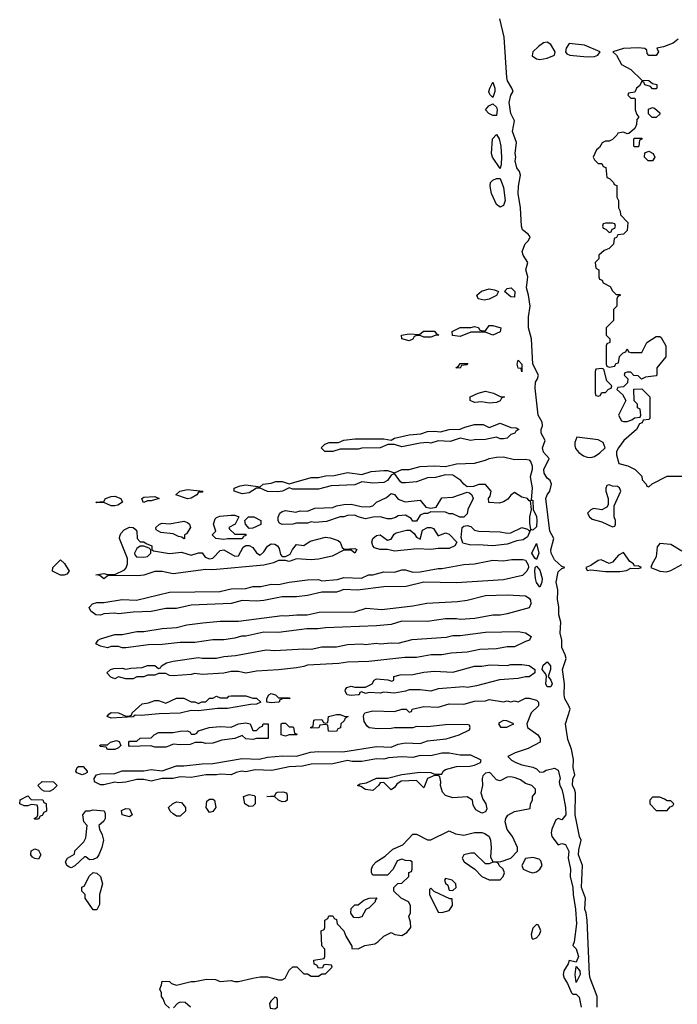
# Model space of a CAD drawing. Header units: inches. Extents: x 2601469 to 2753575, y 449403 to 582909.
# Tile 289 of 350: x 2663026 to 2666646, y 527726 to 533146. Entities that reach past the tile are written whole.
import ezdxf

# ---------------------------------------------------------------- set-up
doc = ezdxf.new("R2010")
doc.units = ezdxf.units.IN
doc.header["$MEASUREMENT"] = 0
doc.layers.add('C6562', color=7, linetype='Continuous')
doc.layers.add('C6563', color=7, linetype='Continuous')

msp = doc.modelspace()

# ---------------------------------------------------------------- linework, layer by layer
at = {"layer": 'C6562', "color": 4, "elevation": 12}
for points in [[(2664786, 530000), (2664770, 529994), (2664690, 529995.3), (2664610, 529977.2), (2664549.4, 529969.4), (2664470.9, 529969.1), (2664370, 529949.2), (2664330, 529945.2), (2664250, 529949), (2664190, 529932.7), (2663970, 529924), (2663890, 529905.2), (2663830, 529905.2), (2663750, 529889.2), (2663650, 529885.2), (2663570, 529875.3), (2663550, 529879), (2663490, 529875.3), (2663470, 529869), (2663446, 529870), (2663418, 529890), (2663408.7, 529911.3), (2663426, 529930), (2663450, 529938), (2663490, 529938), (2663590, 529954.8), (2663668.9, 529951.1), (2663850, 529994.8), (2664130, 529998.8), (2664134.9, 530000)], [(2666205.4, 527710), (2666204.2, 527770), (2666166, 527870), (2666163, 527890), (2666149.7, 528190), (2666145.1, 528230), (2666136.9, 528250), (2666141.3, 528310), (2666118.3, 528370), (2666124.2, 528490), (2666102.4, 528550), (2666103.6, 528576.4), (2666117, 528630), (2666108, 528650), (2666084, 528770), (2666086, 528890), (2666080.5, 528910), (2666068.5, 528930), (2666070, 528964.7), (2666082, 528990), (2666072, 529030), (2666074, 529074), (2666062.9, 529130), (2666043.7, 529183.7), (2666031, 529270), (2666056, 529350), (2666049.6, 529370), (2666027.2, 529407.2), (2666022.8, 529430), (2666024.4, 529490), (2666014.7, 529570), (2666034, 529630), (2666029.6, 529650), (2666009.7, 529690), (2666009.7, 529730), (2666002, 529770), (2666004.7, 529830), (2665993.6, 529870), (2665993.4, 529913.4), (2665986, 529954), (2665988, 530000)], [(2663850, 527706), (2663827.3, 527727.3), (2663816.4, 527756.4), (2663806, 527770), (2663806, 527790), (2663798, 527810), (2663807.3, 527832.7), (2663810, 527854), (2663850, 527852), (2663861, 527841), (2663890, 527831.3), (2663970, 527851), (2663990, 527851), (2664054.6, 527865.4), (2664103.6, 527863.6), (2664130, 527852), (2664190, 527858), (2664210, 527851.3), (2664230, 527851), (2664308.9, 527871.1), (2664350, 527878), (2664390, 527878), (2664450, 527861), (2664470, 527861), (2664488, 527870), (2664510, 527914), (2664530, 527932), (2664552, 527932), (2664590, 527894), (2664610, 527894), (2664630, 527882), (2664670, 527882), (2664690, 527894), (2664710, 527894), (2664746, 527930), (2664742, 527942), (2664710, 527946), (2664698, 527942), (2664692.7, 527927.3), (2664670, 527926), (2664662, 527942), (2664647.3, 527947.3), (2664646, 527970), (2664702, 527978), (2664706, 527990), (2664706, 528030), (2664688.9, 528048.9), (2664686, 528130), (2664702, 528138), (2664706, 528150), (2664706, 528190), (2664722, 528198), (2664727.3, 528212.7), (2664750, 528214), (2664758, 528198), (2664770, 528194), (2664774, 528170), (2664810.9, 528130.9), (2664822, 528102), (2664854, 528046), (2664854, 528034), (2664890, 528032), (2664926, 528050), (2664980.2, 528059.8), (2664998, 528070), (2665030, 528102), (2665070, 528122), (2665091.3, 528111.3), (2665130, 528104.7), (2665158, 528122), (2665179, 528150), (2665178, 528178), (2665168, 528210), (2665178, 528230), (2665178, 528270), (2665166, 528290), (2665126, 528310), (2665086, 528350), (2665086, 528370), (2665108.4, 528391.6), (2665130, 528394), (2665168, 528430), (2665168, 528452), (2665182, 528458), (2665186, 528470), (2665186, 528510), (2665176.4, 528516.4), (2665150, 528518), (2665130, 528526), (2665104.7, 528515.3), (2665082, 528470), (2665050, 528438), (2664970, 528438), (2664962, 528450), (2664962, 528470), (2664969.1, 528490.9), (2664988.9, 528511.1), (2665038, 528542), (2665080.2, 528579.8), (2665136, 528604), (2665190, 528662), (2665210, 528662), (2665270, 528632), (2665290, 528632), (2665390, 528682), (2665425.4, 528665.4), (2665470, 528658), (2665530, 528671.3), (2665570, 528671.3), (2665586.4, 528666.4), (2665610.8, 528650.8), (2665618, 528630), (2665621, 528590), (2665616.9, 528536.9), (2665630, 528512), (2665670, 528511.3), (2665730, 528531), (2665766, 528570), (2665766, 528590), (2665738, 528650), (2665709, 528689), (2665698, 528730), (2665702, 528750), (2665713.2, 528766.8), (2665750, 528786.8), (2665835.3, 528804.7), (2665838, 528830), (2665848, 528850), (2665848, 528870), (2665866, 528890), (2665866, 528910), (2665846, 528930), (2665810, 528942), (2665782, 528962), (2665752.7, 528972.7), (2665730, 528979.3), (2665710, 528977.2), (2665670, 528956), (2665650, 528961.2), (2665618, 528998), (2665610, 529002), (2665590, 528998), (2665576, 528984), (2665571, 528970), (2665574, 528930), (2665564.7, 528890), (2665576, 528856), (2665592, 528830), (2665598, 528802), (2665590, 528786), (2665570, 528778), (2665536.4, 528796.4), (2665523.1, 528823.1), (2665518, 528850), (2665490, 528868), (2665410, 528862), (2665370, 528875.3), (2665353.6, 528893.6), (2665342.7, 528930), (2665344, 528950), (2665338, 528978), (2665330, 528986), (2665310, 528986), (2665271.6, 528968.4), (2665250, 528918), (2665210, 528958), (2665126, 528954), (2665102.5, 528937.5), (2665090, 528919), (2665070, 528906), (2665030, 528948), (2665010, 528946), (2665002, 528930), (2664970, 528904), (2664930, 528908.7), (2664904.7, 528924.7), (2664886, 528930), (2664900.4, 528939.6), (2664934.6, 528945.4), (2664990, 528971), (2665050, 528971.3), (2665130, 528990.8), (2665230, 529004.7), (2665290, 529002), (2665310, 528994), (2665350, 528994), (2665358, 529010), (2665370, 529018), (2665430, 529034.8), (2665503.1, 529036.9), (2665530, 529042), (2665562, 529058), (2665566, 529070), (2665510, 529097.2), (2665450, 529098), (2665390, 529109.2), (2665350, 529109), (2665290, 529094), (2665230, 529095.3), (2665190, 529085.2), (2665130, 529089.2), (2665056.9, 529083.1), (2665030, 529075.3), (2664990, 529077.2), (2664910, 529062), (2664856.9, 529063.1), (2664830, 529069), (2664750, 529049.2), (2664630, 529049), (2664583.6, 529036.4), (2664510, 529034), (2664413.6, 529013.6), (2664322.8, 529017.2), (2664270, 529005.2), (2664248.9, 529008.9), (2664218, 529002), (2664190, 528989.3), (2664130, 528994), (2664109.1, 528989.1), (2664050, 528989), (2663970, 528974), (2663910, 528979), (2663870, 528969.2), (2663811.1, 528968.9), (2663750, 528954), (2663710, 528964), (2663670, 528964), (2663610, 528949.2), (2663570, 528945.2), (2663550, 528948.7), (2663490, 528934), (2663470, 528934), (2663438, 528950), (2663435.3, 528970), (2663448, 528990), (2663470, 528994.8), (2663550, 528996), (2663590.6, 529010.6), (2663710, 529011), (2663750, 529018.8), (2663810, 529012), (2663890, 529038.8), (2663930, 529038.8), (2664030.7, 529050.7), (2664088.9, 529051.1), (2664250, 529078.8), (2664344.7, 529075.3), (2664390, 529086), (2664474.4, 529094.4), (2664550, 529091.3), (2664626.3, 529113.7), (2664670, 529117.3), (2664804.7, 529115.3), (2664990, 529144.7), (2665070, 529142), (2665110, 529158.8), (2665150, 529164.7), (2665230, 529162), (2665270, 529176), (2665372.9, 529187.1), (2665446, 529210), (2665502, 529238), (2665506, 529250), (2665502, 529262), (2665490, 529266), (2665370, 529264), (2665270, 529254), (2665210, 529255.3), (2665190, 529248.7), (2665090, 529249), (2665070, 529244), (2664996.9, 529243.1), (2664948.9, 529248.9), (2664938, 529258), (2664923.1, 529283.1), (2664918, 529310), (2664920.4, 529319.6), (2664926, 529330), (2664970, 529341), (2665090, 529338), (2665130, 529350.8), (2665154, 529350), (2665170, 529334), (2665182, 529338), (2665186, 529350), (2665250, 529366), (2665330, 529361), (2665390, 529381), (2665470, 529378.8), (2665530, 529394.8), (2665590, 529396), (2665610, 529404.7), (2665690, 529391), (2665710, 529396), (2665730, 529391.3), (2665750, 529396), (2665770, 529391.3), (2665810.7, 529410.7), (2665830.7, 529410.7), (2665870, 529401), (2665881, 529390), (2665881, 529370), (2665841, 529330), (2665818, 529270), (2665822, 529250), (2665878, 529210), (2665891.3, 529190), (2665891.3, 529170), (2665825.4, 529134.6), (2665754, 529110), (2665714, 529090), (2665734, 529070), (2665756.9, 529056.9), (2665790, 529044.7), (2665850, 529032), (2665870, 529022), (2665890, 529004.7), (2665910, 529006.8), (2665924.1, 529015.9), (2665970, 529026.8), (2665990, 529016), (2666000.5, 528970), (2665996.3, 528950), (2665998.8, 528930), (2666010, 528911.3), (2666018.5, 528878.5), (2666030.3, 528810), (2666032.4, 528770), (2666010, 528741.2), (2665990, 528748.7), (2665978, 528742), (2665954.8, 528690), (2665951, 528670), (2665956, 528650), (2665990, 528604.7), (2666010, 528611.3), (2666030, 528606), (2666048, 528570), (2666045.5, 528530), (2666058.9, 528470), (2666055.3, 528430), (2666071.8, 528370), (2666073.1, 528330), (2666086, 528250), (2666090.3, 528170), (2666078.8, 528070), (2666071.3, 528050), (2666090, 528031.3), (2666103, 527990), (2666090, 527958), (2666050, 527968), (2666044.9, 527950), (2666022, 527910), (2666017.3, 527890), (2666022.8, 527870), (2666041.4, 527841.4), (2666064, 527790), (2666070, 527782.8), (2666090, 527782), (2666106.4, 527766.4), (2666116.1, 527710)], [(2663966, 527710), (2663936.4, 527736.4), (2663910, 527738), (2663894, 527730), (2663872.7, 527707.3)]]:
    msp.add_lwpolyline(points, dxfattribs=at)
for points in [[(2665450, 529844), (2665430, 529849), (2665370, 529849), (2665270, 529832.7), (2665130, 529835.3), (2665070, 529817.2), (2664990, 529809.2), (2664710, 529799.3), (2664667.1, 529792.9), (2664607.1, 529792.9), (2664450, 529773.2), (2664370, 529774), (2664270, 529753.2), (2664247.1, 529752.9), (2664210, 529741.2), (2664150, 529733.2), (2664090, 529732.7), (2663990, 529717.2), (2663910, 529717.2), (2663810, 529706), (2663735.3, 529704.7), (2663610, 529689.2), (2663589.3, 529689.3), (2663570, 529695.3), (2663530, 529695.3), (2663509.3, 529689.3), (2663470, 529698), (2663446, 529710), (2663458, 529730), (2663470, 529738), (2663550, 529761), (2663590, 529761), (2663670, 529778.8), (2663710, 529778), (2663810, 529794.8), (2663890, 529801), (2663945.6, 529814.4), (2664033.6, 529826.4), (2664130, 529834.8), (2664230, 529834.8), (2664470, 529866.8), (2664490, 529864), (2664550.7, 529870.7), (2664609.1, 529870.9), (2664674.6, 529885.4), (2664870, 529886), (2664933.6, 529906.4), (2665020.2, 529899.8), (2665190, 529918.8), (2665266.3, 529933.7), (2665436.5, 529943.5), (2665490, 529951), (2665590, 529977.3), (2665710, 529981), (2665810, 529974.8), (2665830, 529961), (2665837.3, 529950), (2665838.8, 529930), (2665830, 529909.2), (2665710, 529876), (2665670, 529869.2), (2665630, 529869), (2665530.7, 529849.3)], [(2665350, 529649.2), (2665290.7, 529649.3), (2665210, 529636), (2665145.2, 529634.8), (2664947.5, 529612.5), (2664830.7, 529609.3), (2664782, 529602), (2664610, 529594), (2664590, 529586), (2664550, 529579.3), (2664450, 529567), (2664330, 529559.3), (2664270.5, 529549.5), (2664230, 529559), (2664190, 529559), (2664149.1, 529549.1), (2664030, 529542), (2663990, 529548), (2663970, 529542), (2663870, 529534), (2663850, 529535.3), (2663830, 529548), (2663790, 529548), (2663770, 529538), (2663730, 529538), (2663710, 529528.7), (2663671.6, 529528.4), (2663650, 529518), (2663610, 529518), (2663570, 529528), (2663550, 529518), (2663527.3, 529527.3), (2663506, 529550), (2663526, 529570), (2663544.7, 529575.3), (2663590, 529576), (2663610, 529571.3), (2663636.9, 529576.9), (2663700.4, 529579.6), (2663730, 529591), (2663770, 529591), (2663790, 529574), (2663802, 529578), (2663806, 529590), (2663834.6, 529605.4), (2663870, 529616), (2664010, 529636), (2664030, 529631), (2664110, 529630.8), (2664150, 529640.7), (2664213.6, 529646.4), (2664383.2, 529676.8), (2664430, 529674), (2664590, 529682.8), (2664630, 529681), (2664690, 529694), (2664770, 529694.8), (2664830, 529706), (2664910, 529710.7), (2664930, 529707.3), (2664990, 529714.8), (2665010, 529710.8), (2665070, 529716.3), (2665110, 529714), (2665186.3, 529733.7), (2665372.9, 529747.1), (2665410, 529756), (2665450, 529756), (2665590, 529774), (2665770, 529778.8), (2665810, 529770.8), (2665842, 529750), (2665832, 529730), (2665810, 529724), (2665750, 529694), (2665710, 529693.2), (2665650, 529682.7), (2665559.8, 529680.2), (2665490, 529665.2), (2665401.4, 529658.6)], [(2665930, 529473.2), (2665923, 529490), (2665926, 529530), (2665922.7, 529542.7), (2665901.2, 529570), (2665907.5, 529592.5), (2665930, 529611), (2665947.7, 529590), (2665947.7, 529570), (2665936, 529530), (2665950, 529511.3), (2665957.1, 529490), (2665950, 529474)], [(2665490.6, 529469.4), (2665470, 529473.2), (2665330, 529462.7), (2665290, 529449.5), (2665230, 529457.2), (2665170, 529457.2), (2665150.4, 529449.6), (2665090, 529439.3), (2665030, 529444), (2665010, 529439), (2664950, 529442), (2664930, 529438), (2664910, 529446), (2664898, 529442), (2664894, 529430), (2664890, 529429.4), (2664850, 529426), (2664828, 529430), (2664818, 529450), (2664820.4, 529459.6), (2664826, 529470), (2664850, 529478), (2664870, 529471.3), (2664930, 529472), (2664966, 529490), (2664978, 529510), (2664990, 529518), (2665052, 529512), (2665074.6, 529505.4), (2665086, 529510), (2665086, 529530), (2665120.2, 529539.8), (2665190, 529541), (2665250, 529554), (2665310, 529560.7), (2665410, 529554), (2665530, 529586.8), (2665570, 529586.8), (2665614.4, 529594.4), (2665710, 529591), (2665730, 529596), (2665790, 529596), (2665830.6, 529590.6), (2665862, 529570), (2665862, 529550), (2665830, 529528.7), (2665810, 529528.7), (2665770, 529519), (2665667.5, 529512.5), (2665541.4, 529478.6)], [(2664310, 529411.3), (2664330, 529412), (2664354, 529390), (2664330, 529378), (2664296.4, 529376.4), (2664170, 529355.3), (2664114.6, 529354.6), (2664010, 529341.2), (2663970, 529344), (2663910, 529329.5), (2663794, 529326), (2663695.3, 529315.3), (2663662, 529318), (2663650, 529309.4), (2663530, 529301.2), (2663508, 529310), (2663516.4, 529323.6), (2663530, 529332), (2663570, 529331.3), (2663610, 529312), (2663627.3, 529312.7), (2663642, 529318), (2663646, 529330), (2663700.4, 529379.6), (2663734.6, 529385.4), (2663770, 529398.8), (2663790, 529398), (2663830, 529384.7), (2663890, 529411), (2663930, 529411.3), (2663970, 529392), (2663990, 529392), (2664010, 529382), (2664028.9, 529391.1), (2664050, 529392), (2664070, 529412), (2664090, 529412), (2664110, 529422), (2664130, 529414), (2664170, 529414), (2664178, 529422), (2664190, 529424.7), (2664270, 529424.7)], [(2664450, 529414), (2664510, 529414), (2664514, 529410), (2664472.7, 529407.3), (2664458, 529402), (2664454, 529390), (2664450, 529389.3), (2664410, 529385.2), (2664388.9, 529388.9), (2664386, 529390), (2664386, 529410), (2664398, 529430), (2664410, 529438), (2664434, 529430)], [(2664770, 529228.7), (2664726, 529230), (2664722, 529262), (2664710, 529266), (2664678, 529262), (2664672, 529248), (2664630, 529246), (2664626, 529250), (2664642, 529258), (2664646, 529290), (2664650, 529292), (2664690, 529294), (2664698, 529278), (2664710, 529274), (2664722, 529278), (2664726, 529310), (2664770, 529322), (2664790, 529322), (2664812.7, 529312.7), (2664834, 529310), (2664818, 529302), (2664812.7, 529287.3), (2664794, 529270), (2664792.7, 529247.3), (2664778, 529242)], [(2665690, 529288), (2665664.7, 529275.3), (2665662, 529270), (2665672.7, 529252.7), (2665707.3, 529252.7), (2665730, 529262), (2665746, 529270), (2665707.3, 529287.3)], [(2664310, 529234), (2664330, 529234), (2664347.3, 529252.7), (2664362, 529258), (2664366, 529270), (2664394, 529270), (2664394, 529190), (2664390.9, 529189.1), (2664330, 529189), (2664310, 529184), (2664270, 529188), (2664250, 529206), (2664211, 529189), (2664139.6, 529180.4), (2664090, 529164), (2664050, 529162), (2664030, 529168), (2663992.7, 529167.3), (2663963.6, 529156.4), (2663910, 529154), (2663870, 529158), (2663850, 529148.7), (2663830, 529142), (2663770, 529142), (2663748.4, 529148.4), (2663630, 529146), (2663626, 529150), (2663626, 529170), (2663630, 529174), (2663670, 529174), (2663690, 529192), (2663750, 529194), (2663766, 529210), (2663790, 529222), (2663870, 529222), (2663910, 529230.7), (2663950, 529231), (2663963.6, 529223.6), (2663970, 529214), (2663990, 529214), (2664002, 529218), (2664010, 529232), (2664069.3, 529250.7), (2664130, 529256), (2664190, 529251.3), (2664230, 529270.8), (2664270, 529274.8), (2664294, 529270)], [(2664510, 529254), (2664530, 529254), (2664534, 529250), (2664538, 529218), (2664552.7, 529212.7), (2664550, 529209), (2664510, 529208.7), (2664490, 529202), (2664466, 529210), (2664466, 529270), (2664470, 529274), (2664490, 529274)], [(2663508.7, 529128.7), (2663502, 529142), (2663470, 529146), (2663466, 529150), (2663470, 529154), (2663510, 529154), (2663526, 529170), (2663558, 529178), (2663572.7, 529172.7), (2663582, 529150), (2663570, 529138), (2663550, 529129)], [(2663370, 528989.2), (2663340.2, 529000.2), (2663335.3, 529010), (2663342, 529030), (2663350, 529036), (2663375.9, 529035.9), (2663398, 529010), (2663396.9, 529003.1), (2663385.4, 528994.6)], [(2663190, 528898), (2663160.4, 528900.4), (2663147.3, 528907.3), (2663126, 528930), (2663150, 528952), (2663211.6, 528951.6), (2663232, 528930), (2663210, 528908)], [(2663110, 528746), (2663106, 528750), (2663122, 528758), (2663126, 528770), (2663126, 528810), (2663122, 528822), (2663090, 528826), (2663070, 528818), (2663050, 528818), (2663026, 528830), (2663028.9, 528851.1), (2663070, 528874), (2663090, 528854), (2663152.7, 528852.7), (2663158, 528838), (2663171.6, 528831.6), (2663174, 528790), (2663158, 528782), (2663150, 528766), (2663138, 528762), (2663130, 528746)], [(2664070, 528782), (2664053.2, 528810), (2664055.3, 528844.7), (2664070, 528856), (2664090, 528856), (2664098, 528850), (2664106, 528810), (2664090, 528788)], [(2664290, 528816), (2664265.2, 528830), (2664258, 528870), (2664290, 528881), (2664316, 528876), (2664322, 528870), (2664322.8, 528830), (2664310, 528817.2)], [(2664470, 528841.2), (2664450, 528849.2), (2664430, 528868.7), (2664386, 528870), (2664430, 528874), (2664438, 528890), (2664445.6, 528894.4), (2664475.3, 528895.3), (2664494, 528890), (2664498, 528878), (2664498, 528850), (2664490, 528842)], [(2666550, 528866), (2666510, 528866), (2666494, 528850), (2666494, 528830), (2666530, 528794), (2666590, 528794), (2666607.3, 528812.7), (2666622, 528818), (2666626, 528830), (2666610, 528846), (2666590, 528846), (2666576.4, 528856.4)], [(2663410, 528522), (2663390, 528538), (2663382, 528538), (2663330, 528488), (2663310, 528478), (2663300.4, 528480.4), (2663286, 528490), (2663278, 528510), (2663289, 528531), (2663328, 528552), (2663329.1, 528570.9), (2663378.6, 528621.4), (2663390, 528642), (2663398, 528710), (2663379, 528730), (2663373.2, 528770), (2663390, 528791), (2663410, 528790.8), (2663430, 528797.3), (2663490.5, 528790.5), (2663496.3, 528776.3), (2663497.3, 528750), (2663490, 528735.3), (2663462, 528710), (2663464.7, 528690), (2663479.8, 528659.8), (2663486.8, 528630), (2663478.8, 528590), (2663462, 528550), (2663450, 528533.2), (2663430, 528524)], [(2663630, 528759), (2663590, 528769), (2663586, 528794), (2663610, 528804.7), (2663630, 528802), (2663644.7, 528770)], [(2663890, 528761.2), (2663870, 528774), (2663854, 528790), (2663846, 528810), (2663868, 528830), (2663890, 528841), (2663916.3, 528836.3), (2663938, 528810), (2663938.8, 528790), (2663910, 528761.2)], [(2663130, 528526), (2663110, 528528), (2663096.4, 528536.4), (2663088, 528550), (2663088.9, 528571.1), (2663110, 528582), (2663130, 528574), (2663142, 528550)], [(2665530, 528559), (2665510, 528559), (2665471.6, 528548.4), (2665462, 528530), (2665472, 528510), (2665532, 528470), (2665570.7, 528430.7), (2665610, 528411), (2665670, 528412), (2665688, 528430), (2665695.3, 528450), (2665688, 528470), (2665666, 528490), (2665662, 528502), (2665648, 528508), (2665630, 528508.7), (2665610, 528499), (2665590, 528499)], [(2665850, 528534), (2665810, 528528), (2665791, 528490), (2665798, 528470), (2665830, 528454.8), (2665850, 528450.8), (2665870, 528454.8), (2665889, 528470), (2665901.2, 528490), (2665895.5, 528515.5), (2665885.2, 528525.2)], [(2663430, 528246), (2663386, 528310), (2663386, 528330), (2663368, 528350), (2663368.4, 528371.6), (2663382, 528378), (2663409.1, 528430.9), (2663430, 528451), (2663450, 528447.3), (2663470.3, 528430.3), (2663482, 528390), (2663464.7, 528330), (2663464.7, 528275.3), (2663450, 528246)], [(2665370, 528418), (2665364.7, 528410), (2665370, 528394), (2665382, 528382), (2665390, 528354), (2665410, 528352), (2665428, 528370), (2665426, 528390), (2665406, 528410)], [(2665290, 528366), (2665282, 528358), (2665282, 528330), (2665330, 528234), (2665350, 528232), (2665390, 528242), (2665408, 528270), (2665406, 528306), (2665394, 528306), (2665308, 528348)], [(2664890, 528202), (2664864.7, 528204.7), (2664848.9, 528228.9), (2664850, 528254), (2664870, 528274), (2664890, 528274), (2664920.4, 528299.6), (2664949.2, 528310.8), (2664992, 528312), (2664982, 528298), (2664982, 528290), (2664950, 528258), (2664931.6, 528248.4), (2664910, 528208)], [(2665870, 528166), (2665850, 528146), (2665841, 528110), (2665844.7, 528090), (2665850, 528084.7), (2665870, 528092), (2665888, 528110), (2665895.3, 528130), (2665882, 528162)], [(2666090, 527846), (2666083.7, 527890), (2666090, 527934), (2666110, 527911.3), (2666110.6, 527890)], [(2664430, 527766), (2664410, 527746), (2664402, 527730), (2664405.4, 527705.4), (2664430, 527702), (2664446, 527710), (2664446, 527750), (2664442, 527762)]]:
    msp.add_lwpolyline(points, close=True, dxfattribs=at)
at = {"layer": 'C6563', "color": 4, "elevation": 12}
for points in [[(2665988, 530000), (2665988.3, 530008.3), (2665978.9, 530050), (2665990, 530106), (2666010, 530124.7), (2666026, 530130), (2666010, 530135.3), (2665970, 530172), (2665952.4, 530210), (2665950, 530228), (2665966, 530290), (2665944.8, 530330), (2665923.1, 530510), (2665929.8, 530530.2), (2665945.1, 530550), (2665953.2, 530590), (2665946, 530610), (2665930, 530622), (2665913, 530650), (2665911.5, 530670), (2665941.2, 530730), (2665910, 530766), (2665903, 530790), (2665918, 530830), (2665896.9, 530870), (2665896.9, 530890), (2665903.6, 530910), (2665901.6, 530930), (2665880.4, 530970), (2665862.7, 531117.3), (2665865.1, 531150), (2665877, 531170), (2665882, 531190), (2665851.1, 531250), (2665843.5, 531390), (2665827.3, 531450), (2665827.1, 531510), (2665835.6, 531570), (2665826.6, 531630), (2665815.1, 531670), (2665823, 531730), (2665811.6, 531770), (2665822.9, 531810), (2665798.3, 531850), (2665792.4, 531870), (2665807.8, 531912.2), (2665826.6, 531930), (2665835.3, 531950), (2665824.8, 531964.8), (2665793.6, 531990), (2665788.4, 532010), (2665783, 532110), (2665769.8, 532190), (2665771.3, 532230), (2665782.9, 532290), (2665778, 532310), (2665762.4, 532330), (2665752.8, 532370), (2665756.3, 532390), (2665753.3, 532410), (2665761.6, 532470), (2665739.1, 532530), (2665749.6, 532590), (2665729.7, 532630), (2665719.8, 532690), (2665729.8, 532730.2), (2665742, 532750), (2665736, 532770), (2665711.5, 532810), (2665707.7, 532827.7), (2665692.3, 533050), (2665669.7, 533150)], [(2666650, 533038), (2666623.5, 533016.5), (2666570, 532997.2), (2666534, 532990), (2666542, 532970), (2666530, 532948), (2666490, 532948), (2666480.4, 532960.4), (2666478, 532978), (2666468, 532988), (2666431.4, 532991.4), (2666350, 532987), (2666291.3, 532970), (2666311.3, 532950), (2666339.6, 532899.6), (2666390, 532872), (2666450, 532814), (2666490, 532812), (2666510, 532794), (2666534, 532790), (2666534, 532770), (2666530, 532766), (2666510, 532766), (2666498, 532778), (2666467.3, 532787.3), (2666462, 532802), (2666450, 532806), (2666438, 532782), (2666422, 532770), (2666412.7, 532747.3), (2666378, 532742), (2666374, 532730), (2666390, 532714), (2666410, 532714), (2666414, 532710), (2666414, 532650), (2666423.6, 532623.6), (2666434, 532610), (2666423.6, 532596.4), (2666422, 532570), (2666412.7, 532547.3), (2666379.6, 532520.4), (2666370, 532518), (2666350, 532526), (2666318, 532522), (2666314, 532510), (2666290, 532486), (2666270, 532478), (2666250, 532478), (2666231.6, 532468.4), (2666216.9, 532443.1), (2666202, 532430), (2666182, 532390), (2666190, 532374), (2666210, 532354), (2666230, 532354), (2666238, 532338), (2666252.7, 532332.7), (2666258, 532278), (2666272, 532272), (2666294, 532250), (2666298, 532238), (2666312.7, 532232.7), (2666314, 532170), (2666322, 532150), (2666322, 532110), (2666331.6, 532091.6), (2666332.7, 532072.7), (2666374, 532030), (2666370, 531986), (2666350, 531966), (2666318, 531962), (2666312, 531948), (2666298, 531942), (2666294, 531910), (2666270, 531886), (2666243.6, 531876.4), (2666214, 531850), (2666214, 531830), (2666194, 531810), (2666198, 531778), (2666214, 531770), (2666214, 531730), (2666218, 531718), (2666232, 531712), (2666238, 531698), (2666276.9, 531676.9), (2666290, 531654), (2666310, 531634), (2666330, 531634), (2666334, 531630), (2666318, 531622), (2666314, 531610), (2666314, 531570), (2666294, 531550), (2666294, 531490), (2666254, 531450), (2666254, 531410), (2666274, 531390), (2666274, 531370), (2666258, 531362), (2666254, 531350), (2666254, 531250), (2666258, 531238), (2666270, 531234), (2666302, 531238), (2666307.3, 531252.7), (2666322, 531258), (2666327.3, 531292.7), (2666347.3, 531312.7), (2666362, 531318), (2666370, 531334), (2666378, 531318), (2666390, 531314), (2666450, 531314), (2666478, 531370), (2666530, 531402), (2666550, 531402), (2666556.9, 531396.9), (2666582, 531350), (2666582, 531290), (2666534, 531230), (2666534, 531190), (2666530, 531186), (2666470, 531178), (2666448, 531168), (2666430, 531186), (2666407.3, 531187.3), (2666390, 531206), (2666370, 531206), (2666358, 531202), (2666354, 531190), (2666374, 531170), (2666372.7, 531147.3), (2666350, 531126), (2666318, 531122), (2666314, 531110), (2666343.6, 531083.6), (2666362, 531050), (2666322, 530970), (2666338, 530938), (2666350, 530934), (2666370, 530934), (2666396.4, 530943.6), (2666410, 530954), (2666442, 530958), (2666446, 530970), (2666442, 531002), (2666426, 531010), (2666426, 531030), (2666408.4, 531048.4), (2666407.3, 531112.7), (2666450, 531114), (2666494, 531070), (2666494, 530950), (2666490, 530946), (2666458, 530942), (2666452.7, 530927.3), (2666438, 530922), (2666422, 530890), (2666351.3, 530830), (2666322, 530790), (2666312, 530770), (2666312, 530750), (2666323.6, 530703.6), (2666374, 530690), (2666414, 530670), (2666450, 530634), (2666452.7, 530612.7), (2666474, 530590), (2666478, 530578), (2666490, 530574), (2666508.4, 530591.6), (2666590, 530634), (2666670, 530634)], [(2666670, 530221.2), (2666610, 530258), (2666550, 530262), (2666534.8, 530245.2), (2666530.5, 530190), (2666506.8, 530150), (2666501, 530130), (2666550, 530110.6), (2666587.1, 530107.1), (2666610, 530113.4), (2666670, 530147.7)], [(2664134.9, 530000), (2664190, 530013.4), (2664270, 530016), (2664310, 530026), (2664353.6, 530026.4), (2664410, 530038.8), (2664450, 530038), (2664510, 530050.8), (2664610, 530062.8), (2664670, 530064.7), (2664690, 530058), (2664775.3, 530064.7), (2664810, 530076), (2664908.4, 530071.6), (2664946, 530090), (2664970, 530091), (2665030, 530106), (2665090, 530104.7), (2665130, 530118), (2665150, 530118), (2665190, 530104.7), (2665230, 530106), (2665330, 530126), (2665350, 530124.7), (2665470, 530146.8), (2665530, 530150.7), (2665630, 530170.8), (2665687.1, 530167.1), (2665735.3, 530175.3), (2665795.3, 530175.3), (2665811, 530171), (2665825.4, 530145.4), (2665826, 530130), (2665818, 530110), (2665793.2, 530086.8), (2665690, 530062.7), (2665430, 530046), (2665250, 530049.2), (2665153.7, 530026.3), (2665030, 530023.7), (2664885.6, 530005.6), (2664810, 530009), (2664786, 530000)]]:
    msp.add_lwpolyline(points, dxfattribs=at)
for points in [[(2665930, 533022), (2665910, 533018), (2665881.4, 532998.6), (2665851, 532970), (2665847.3, 532947.3), (2665870, 532930.8), (2665890, 532927.7), (2665930, 532934.8), (2665969.1, 532950.9), (2665974, 532970), (2665950, 533009)], [(2666050, 533015.3), (2666034.8, 532990), (2666031.3, 532970), (2666038, 532958), (2666054, 532950), (2666150, 532940.7), (2666190, 532944), (2666208, 532950), (2666222, 532970), (2666134.8, 533005.2)], [(2665630, 532718), (2665614.6, 532734.6), (2665609.2, 532749.2), (2665614, 532770), (2665630, 532802), (2665640.7, 532770), (2665640.7, 532750)], [(2665630, 532619), (2665608, 532630), (2665589.3, 532650.7), (2665608.9, 532671.1), (2665630, 532682), (2665650, 532664.7), (2665654.4, 532650), (2665650, 532619)], [(2666530, 532608), (2666508.4, 532608.4), (2666487.3, 532627.3), (2666487.3, 532652.7), (2666510, 532662), (2666519.6, 532659.6), (2666550, 532634), (2666550, 532626)], [(2665670, 532326), (2665629, 532390), (2665624, 532410), (2665629.2, 532490), (2665650, 532514), (2665666, 532490), (2665674, 532450), (2665678.4, 532390), (2665676.3, 532350)], [(2666410, 532446), (2666406, 532450), (2666406, 532490), (2666410, 532494), (2666450, 532494), (2666451.6, 532488.4), (2666438, 532482), (2666434, 532450), (2666430, 532446)], [(2666510, 532368.7), (2666486, 532370), (2666466, 532390), (2666467.3, 532412.7), (2666490, 532422), (2666514, 532410), (2666522, 532390)], [(2665670, 532114), (2665650, 532128), (2665624, 532190), (2665615.3, 532230), (2665618, 532250), (2665630, 532262), (2665650, 532271.3), (2665670, 532272), (2665690, 532222), (2665698.4, 532150), (2665690, 532124)], [(2666290, 532026), (2666250, 532026), (2666238, 532022), (2666234, 532010), (2666238, 531998), (2666252.7, 531992.7), (2666270, 531974), (2666282, 531978), (2666287.3, 531992.7), (2666302, 531998), (2666306, 532010), (2666302, 532022)], [(2665750, 531618), (2665730, 531621.2), (2665694, 531650), (2665710, 531666), (2665730.8, 531670), (2665752, 531650)], [(2665582.9, 531602.9), (2665549.3, 531609.3), (2665542, 531630), (2665568.3, 531651.7), (2665610, 531663.8), (2665639.9, 531659.9), (2665662, 531650), (2665650, 531628.7), (2665610, 531607)], [(2665630, 531409), (2665590, 531426), (2665510, 531426), (2665450, 531402), (2665408.4, 531408.4), (2665406, 531430), (2665450, 531451.3), (2665510, 531452), (2665530, 531458), (2665551.6, 531451.6), (2665558, 531438), (2665570, 531434), (2665590, 531434), (2665610, 531462), (2665630, 531462), (2665674, 531450), (2665670, 531428)], [(2665250, 531398), (2665230, 531408), (2665212.7, 531407.3), (2665198, 531402), (2665190, 531388), (2665170, 531378), (2665130, 531388.7), (2665128, 531410), (2665170, 531416), (2665227.3, 531412.7), (2665249.1, 531430.9), (2665310, 531431.3), (2665318, 531418), (2665334, 531410), (2665312.7, 531407.3), (2665290, 531398)], [(2665450, 531228.7), (2665426, 531230), (2665442, 531238), (2665450, 531254), (2665492.7, 531252.7), (2665490, 531246), (2665458, 531242)], [(2665790, 531208), (2665786, 531226), (2665770, 531228), (2665763.7, 531250), (2665770, 531272), (2665790.5, 531250)], [(2666230, 531226), (2666198, 531222), (2666194, 531210), (2666194, 531090), (2666198, 531078), (2666210, 531074), (2666222, 531078), (2666230, 531094), (2666250, 531094), (2666267.3, 531112.7), (2666282, 531118), (2666286, 531130), (2666258, 531158), (2666242, 531222)], [(2665610, 531035.3), (2665570, 531042), (2665530, 531038), (2665506, 531050), (2665506, 531070), (2665548.9, 531091.1), (2665590, 531101), (2665634, 531090), (2665670, 531072), (2665694, 531070), (2665678, 531062), (2665670, 531048), (2665650, 531038)], [(2665670, 530838), (2665650, 530848), (2665590, 530835.3), (2665530, 530834), (2665510, 530829), (2665450, 530842), (2665395.3, 530824.7), (2665330, 530828.7), (2665290, 530815.3), (2665270, 530819), (2665230, 530815.3), (2665130, 530795.3), (2665090, 530808), (2665052.7, 530807.3), (2665010.9, 530789.1), (2664910, 530788), (2664890, 530782), (2664790, 530782), (2664750, 530769), (2664706, 530770), (2664686, 530790), (2664706, 530810), (2664730, 530818), (2664780.4, 530819.6), (2664810, 530831), (2664870, 530838), (2665030, 530838), (2665070, 530832), (2665090, 530842), (2665170, 530861), (2665233.6, 530866.4), (2665270, 530878.8), (2665310, 530881), (2665343.1, 530876.9), (2665390, 530891), (2665450, 530891.3), (2665476.5, 530903.5), (2665530, 530917.3), (2665576.9, 530916.9), (2665610, 530902), (2665670, 530924.7), (2665730, 530902), (2665759.6, 530899.6), (2665774, 530890), (2665758, 530882), (2665751.3, 530870), (2665730, 530862), (2665710, 530842), (2665690, 530838)], [(2666092, 530848), (2666082, 530818), (2666082, 530802), (2666086.4, 530786.4), (2666103.5, 530763.5), (2666130, 530744.7), (2666150, 530738), (2666170, 530736), (2666190, 530741), (2666218.9, 530761.1), (2666248.7, 530790), (2666238, 530818), (2666210, 530834)], [(2665750, 530726), (2665810, 530727), (2665830, 530722.4), (2665840.3, 530710), (2665847.2, 530690), (2665846.7, 530670), (2665836.4, 530630), (2665847.2, 530570), (2665842, 530502), (2665850, 530502), (2665853, 530450), (2665870, 530411), (2665873.4, 530390), (2665870, 530355.3), (2665850, 530335.3), (2665840.2, 530340.2), (2665834, 530374), (2665834, 530410), (2665844, 530450), (2665838, 530498), (2665830, 530498), (2665822, 530510), (2665790, 530518), (2665750, 530544), (2665730, 530529), (2665713.7, 530506.3), (2665690, 530491.8), (2665665.6, 530485.6), (2665608.4, 530488.4), (2665606, 530510), (2665616.4, 530523.6), (2665622, 530550), (2665590, 530588), (2665552.7, 530587.3), (2665523.6, 530576.4), (2665490, 530575.3), (2665470, 530588.7), (2665454, 530610), (2665410, 530638), (2665370, 530641.2), (2665314.4, 530625.6), (2665270, 530624), (2665210, 530602.7), (2665150, 530596), (2665130, 530597.2), (2665122, 530602), (2665090, 530648), (2665070, 530638), (2665050.4, 530609.6), (2665030, 530598), (2664970, 530594.5), (2664910, 530602), (2664870, 530585.2), (2664739.8, 530580.2), (2664670, 530561.2), (2664530, 530562), (2664510, 530568.7), (2664472, 530550), (2664446.3, 530546.3), (2664390, 530549.2), (2664350, 530568), (2664330, 530568), (2664290, 530542), (2664250, 530535.3), (2664206, 530550), (2664207.3, 530567.3), (2664239, 530581), (2664270, 530586), (2664350, 530574), (2664366, 530590), (2664410, 530594.8), (2664436.5, 530603.5), (2664470, 530604), (2664510, 530591.3), (2664630, 530626.8), (2664670, 530626.8), (2664710, 530634.8), (2664756.9, 530636.9), (2664830, 530654), (2664910, 530642), (2664961.2, 530658.8), (2665030, 530664.9), (2665050, 530664), (2665090, 530651.3), (2665129.5, 530670.5), (2665170, 530670.8), (2665230, 530686.8), (2665310, 530690.7), (2665370, 530686), (2665430, 530700.5), (2665530, 530704.7), (2665590, 530721), (2665610, 530731), (2665650, 530738.8), (2665690, 530739.1)], [(2666270, 530586), (2666258, 530582), (2666252.7, 530567.3), (2666252, 530550), (2666266, 530510), (2666264.7, 530475.3), (2666258, 530462), (2666230, 530448.7), (2666185.4, 530454.6), (2666170, 530448), (2666152, 530430), (2666162, 530410), (2666176.9, 530396.9), (2666230, 530382), (2666290, 530354), (2666302, 530358), (2666306, 530370), (2666306, 530390), (2666298, 530410), (2666298, 530470), (2666335.3, 530550), (2666328.4, 530568.4), (2666316.4, 530576.4), (2666290, 530578)], [(2663950, 530509.4), (2663886, 530530), (2663908, 530550), (2663950, 530560.5), (2664034, 530550), (2664030, 530546), (2664010, 530546), (2664002, 530530), (2663970, 530513.2)], [(2665470, 530408), (2665448.4, 530408.4), (2665410, 530426), (2665390, 530426), (2665370, 530435.3), (2665290, 530438), (2665270, 530428.7), (2665250, 530428), (2665230, 530418), (2665210, 530386), (2665190, 530386), (2665180.4, 530400.4), (2665150, 530418), (2665110, 530415.3), (2665094.4, 530405.6), (2665070, 530399), (2665050, 530399), (2665010, 530408.7), (2664971.6, 530408.4), (2664930, 530399), (2664890, 530408.7), (2664870, 530419), (2664830, 530417.2), (2664810.7, 530409.3), (2664790, 530409), (2664715.3, 530384.7), (2664650, 530379), (2664630, 530382), (2664610, 530375.3), (2664550, 530375.3), (2664530, 530368.7), (2664470, 530368), (2664455.3, 530375.3), (2664448, 530388), (2664448.4, 530408.4), (2664457.2, 530430), (2664470, 530439.1), (2664490, 530443.8), (2664545.2, 530434.8), (2664570, 530442.8), (2664610, 530441), (2664650, 530457.3), (2664750, 530461), (2664769.5, 530470.5), (2664810, 530478), (2664850, 530479.1), (2664906.4, 530466.4), (2664950, 530464.7), (2664970, 530471), (2664989.6, 530490.4), (2665044.5, 530515.5), (2665070, 530538), (2665090, 530532), (2665110, 530506), (2665148.4, 530491.6), (2665230, 530502), (2665262, 530462), (2665290, 530458), (2665318, 530462), (2665350, 530514.8), (2665410, 530517.3), (2665490, 530544.7), (2665502, 530542), (2665514, 530530), (2665522, 530510), (2665492, 530450), (2665490, 530426)], [(2663550, 530469.3), (2663529.5, 530469.5), (2663490, 530488), (2663450, 530486), (2663446, 530490), (2663490, 530494), (2663498, 530510), (2663530, 530522), (2663550, 530522.8), (2663582, 530510), (2663592, 530490), (2663566.4, 530473.6)], [(2663710, 530489.3), (2663706, 530490), (2663698, 530510), (2663710, 530518), (2663770, 530522), (2663794, 530510), (2663750, 530498), (2663730, 530498)], [(2663930, 530288), (2663918, 530298), (2663900.4, 530300.4), (2663870, 530315.3), (2663802.7, 530322.7), (2663778, 530338), (2663775.3, 530350), (2663795.3, 530370), (2663810, 530374.9), (2663850.6, 530370.6), (2663930, 530384.9), (2663950, 530378.8), (2663961, 530370), (2663966, 530350), (2663944.7, 530315.3), (2663934, 530310), (2663934, 530290)], [(2664210, 530314), (2664270, 530314), (2664270, 530306), (2664258, 530302), (2664250, 530288), (2664170, 530288.7), (2664150, 530284), (2664106, 530290), (2664086, 530310), (2664106, 530330), (2664093.2, 530370), (2664101.2, 530398.8), (2664110, 530406.8), (2664127.6, 530412.4), (2664190, 530419.1), (2664210, 530418.8), (2664232, 530410), (2664212, 530370), (2664178, 530350), (2664181, 530341)], [(2664290, 530346), (2664268.4, 530368.4), (2664266, 530390), (2664286, 530410), (2664314, 530410), (2664354, 530390), (2664352.7, 530367.3), (2664310, 530348)], [(2663690, 530272), (2663710, 530272), (2663722, 530262), (2663754, 530250), (2663754, 530230), (2663762, 530222), (2663850, 530207.7), (2663915.9, 530215.9), (2663970, 530198.8), (2664010, 530211.3), (2664030, 530211), (2664047.3, 530187.3), (2664070, 530178.8), (2664090, 530182.8), (2664130, 530224), (2664150, 530227.7), (2664210, 530193.4), (2664230, 530194.8), (2664257, 530243), (2664270, 530252), (2664290, 530251), (2664310, 530240.5), (2664330, 530210.7), (2664350, 530199.1), (2664370, 530217.3), (2664390, 530247.7), (2664410, 530260.7), (2664430, 530258.8), (2664444.7, 530250), (2664454.8, 530234.8), (2664462, 530202), (2664470, 530192), (2664490, 530192), (2664515.3, 530204.7), (2664528, 530230), (2664550, 530258), (2664590, 530252), (2664625.2, 530274.8), (2664710, 530297.3), (2664734.4, 530294.4), (2664779.1, 530279.1), (2664791, 530270), (2664801, 530241), (2664811.3, 530231.3), (2664870, 530234.8), (2664882, 530230), (2664870, 530209), (2664850, 530226), (2664810, 530226), (2664746.4, 530193.6), (2664670, 530177.2), (2664630, 530173.2), (2664550, 530178), (2664510, 530164), (2664490, 530168.7), (2664450, 530168.7), (2664423.5, 530156.5), (2664370, 530144), (2664090, 530117.2), (2664050, 530119), (2663870, 530095.3), (2663810, 530108.7), (2663770, 530108.7), (2663710, 530089.2), (2663675.9, 530084.1), (2663512.7, 530087.3), (2663490, 530069.2), (2663467.3, 530087.3), (2663446, 530090), (2663490, 530098), (2663510, 530091.3), (2663550, 530091.3), (2663602.7, 530117.3), (2663611.9, 530128.1), (2663619.6, 530150), (2663620.2, 530180.2), (2663576, 530290), (2663576.5, 530303.5), (2663582.5, 530317.5), (2663601.7, 530338.3), (2663630, 530352.7), (2663650.4, 530350.4), (2663662.5, 530342.5), (2663671.3, 530330), (2663672, 530290)], [(2665330, 530304.7), (2665370, 530321), (2665390, 530314.8), (2665432, 530270), (2665422, 530250), (2665390, 530236), (2665330, 530236), (2665290, 530229.3), (2665213.6, 530233.6), (2665090, 530220.9), (2665050, 530229.2), (2665009.3, 530229.3), (2664978.6, 530238.6), (2664969.3, 530249.3), (2664963.7, 530270), (2664969.4, 530290.6), (2664990, 530307.3), (2665010.6, 530310.6), (2665050, 530281), (2665070, 530286.8), (2665086.6, 530313.4), (2665098, 530322), (2665155.3, 530335.3), (2665175.3, 530335.3), (2665197.3, 530317.3), (2665210, 530298), (2665230, 530286), (2665244.1, 530335.9), (2665270, 530351), (2665290, 530351), (2665304.5, 530344.5)], [(2665710, 530318.8), (2665730, 530321), (2665790, 530350.5), (2665821, 530341), (2665830, 530332), (2665838, 530338), (2665820.7, 530299.3), (2665797.6, 530282.4), (2665763.4, 530276.6), (2665710, 530259), (2665630, 530249.2), (2665550, 530256), (2665510, 530252.7), (2665464.7, 530264.7), (2665456.5, 530296.5), (2665462, 530350), (2665470, 530358), (2665490, 530361), (2665510, 530356), (2665530, 530336), (2665554, 530330), (2665670, 530326.8)], [(2665870, 530175.3), (2665861.2, 530181.2), (2665845.2, 530210), (2665870, 530262), (2665883, 530210)], [(2663690, 530249), (2663670, 530235.3), (2663658, 530210), (2663660.4, 530200.4), (2663668.7, 530188.7), (2663710, 530188), (2663728.9, 530191.1), (2663748, 530210), (2663747.3, 530227.3), (2663738, 530238), (2663710, 530248.7)], [(2666350, 530214), (2666322, 530198), (2666290, 530159.3), (2666270, 530152.7), (2666226.4, 530173.6), (2666210, 530169.2), (2666170, 530142), (2666142, 530130), (2666150, 530114), (2666170, 530118), (2666250, 530108), (2666330, 530108.2), (2666365.6, 530114.4), (2666390, 530127.3), (2666430, 530124.9), (2666448, 530130), (2666430, 530139), (2666410, 530138), (2666404, 530150), (2666384.4, 530164.4)], [(2663270, 530089.2), (2663250, 530089.3), (2663206, 530110), (2663208, 530130), (2663250, 530172), (2663272.8, 530152.8), (2663298, 530110), (2663285.4, 530094.6)], [(2665890, 530022), (2665870, 530048.7), (2665865.1, 530070), (2665861.2, 530110), (2665864, 530130), (2665870, 530138), (2665890, 530116), (2665902.4, 530070), (2665900.5, 530050)]]:
    msp.add_lwpolyline(points, close=True, dxfattribs=at)

doc.saveas('drawing.dxf')
